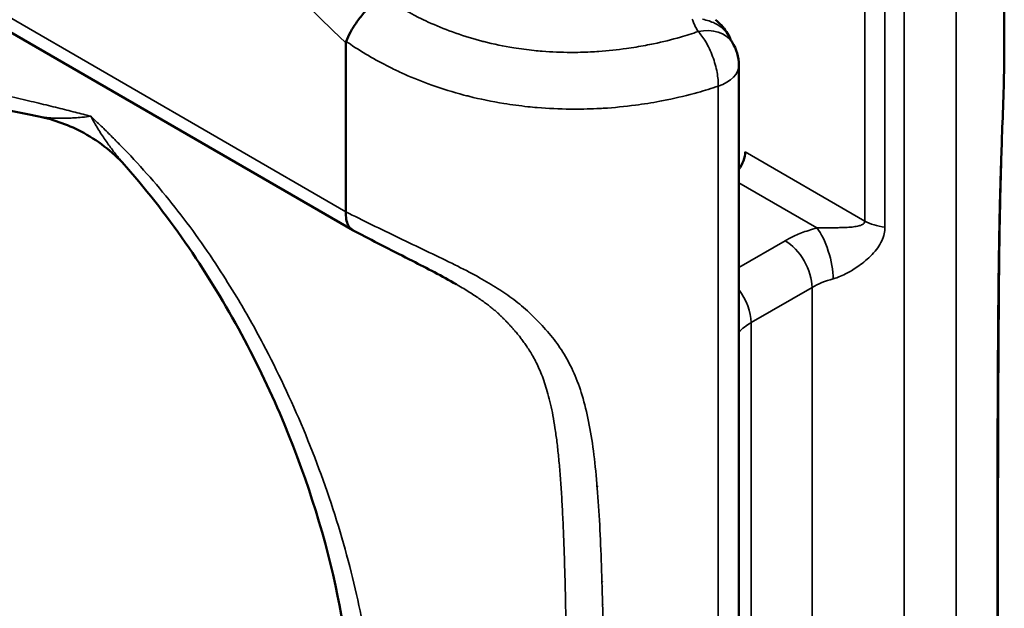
# Model space of a CAD drawing. Header units: millimetres. Extents: x 0 to 14369, y -869 to 2970.
# Tile 678 of 787: x 3648 to 3671, y 1786 to 1800. Entities that reach past the tile are written whole.
import ezdxf

# ---------------------------------------------------------------- set-up
doc = ezdxf.new("R2010")
doc.units = ezdxf.units.MM
doc.header["$LTSCALE"] = 10
doc.layers.add('Sichtbar (ISO)', color=7, linetype='Continuous', lineweight=50)
doc.layers.add('Sichtbar schmal (ISO)', color=7, linetype='Continuous', lineweight=35)

msp = doc.modelspace()

# ---------------------------------------------------------------- linework, layer by layer
at = {"layer": 'Sichtbar (ISO)'}
for p, q in [((3656.077, 1794.77), (3636.649, 1805.986)), ((3671.485, 1803.933), (3671.485, 1799.013)), ((3664.183, 1799.572), (3664.183, 1799.572)), ((3655.916, 1795.205), (3655.916, 1799.193)), ((3665.208, 1798.668), (3665.208, 1749.7)), ((3658.48, 1798.025), (3658.48, 1798.025)), ((3661.855, 1788.727), (3661.855, 1788.708)), ((3661.891, 1788.268), (3661.888, 1788.266))]:
    msp.add_line(p, q, dxfattribs=at)
msp.add_arc((3664.208, 1798.668), 1, 360, 32.856, dxfattribs=at)
for centre, major_axis, ratio, start_param, end_param in [((3656.632, 1798.713), (0.699, -0.537), 0.292406, 3.236335, 3.362912), ((3660.758, 1797.722), (0.991, 0.133), 0.474135, 5.829517, 5.829541), ((3665.002, 1796.416), (0.25, 0.433), 0.57735, 4.55036, 5.497787), ((3661.537, 1785.614), (0.425, 0.736), 0.57735, 6.238789, 6.254043)]:
    msp.add_ellipse(centre, major_axis=major_axis, ratio=ratio, start_param=start_param, end_param=end_param, dxfattribs=at)
for points, knots in [([(3656.776, 1800.313), (3656.71, 1800.266), (3656.64, 1800.209), (3656.57, 1800.145), (3656.501, 1800.08), (3656.431, 1800.008), (3656.364, 1799.932), (3656.297, 1799.855), (3656.233, 1799.774), (3656.176, 1799.693), (3656.118, 1799.612), (3656.067, 1799.53), (3656.024, 1799.451), (3655.981, 1799.373), (3655.946, 1799.298), (3655.922, 1799.229)], [0, 0, 0, 0, 0.2, 0.2, 0.2, 0.4, 0.4, 0.4, 0.6, 0.6, 0.6, 0.8, 0.8, 0.8, 1, 1, 1, 1]), ([(3664.655, 1799.742), (3664.753, 1799.662), (3664.843, 1799.565), (3664.948, 1799.406), (3664.977, 1799.352), (3665.002, 1799.296)], [0, 0, 0, 0, 0.03876351, 0.03876351, 0.05705679, 0.05705679, 0.05705679, 0.05705679]), ([(3671.485, 1799.013), (3671.485, 1798.361), (3671.456, 1797.697), (3671.415, 1796.537), (3671.399, 1796.016), (3671.368, 1794.571), (3671.359, 1793.67), (3671.333, 1790.093), (3671.333, 1787.462), (3671.34, 1782.463), (3671.485, 1780.312), (3671.485, 1778.583)], [0.001016, 0.001016, 0.001016, 0.001016, 0.196623, 0.196623, 0.369772, 0.369772, 0.692094, 0.692094, 1.657965, 1.657965, 2.538585, 2.538585, 2.538585, 2.538585]), ([(3650.725, 1796.261), (3650.455, 1796.568), (3650.105, 1796.853), (3649.384, 1797.248), (3649.018, 1797.382), (3648.652, 1797.457)], [0, 0, 0, 0, 0.163128, 0.163128, 0.3021734, 0.3021734, 0.3021734, 0.3021734]), ([(3656.078, 1782.772), (3656.085, 1783.806), (3655.959, 1784.957), (3655.451, 1787.445), (3655.025, 1788.826), (3653.865, 1791.61), (3653.1, 1793.045), (3651.745, 1795.022), (3651.251, 1795.661), (3650.725, 1796.261)], [0, 0, 0, 0, 0.401966, 0.401966, 0.851563, 0.851563, 1.329322, 1.329322, 1.57097, 1.57097, 1.57097, 1.57097]), ([(3656.085, 1794.766), (3656.069, 1794.774), (3656.054, 1794.784), (3656.012, 1794.82), (3655.988, 1794.851), (3655.948, 1794.929), (3655.933, 1794.977), (3655.916, 1795.084), (3655.913, 1795.142), (3655.916, 1795.205)], [-0.08115439, -0.08115439, -0.08115439, -0.08115439, -0.06999676, -0.06999676, -0.04798474, -0.04798474, -0.02364025, -0.02364025, -0.00000394, -0.00000394, -0.00000394, -0.00000394]), ([(3658.526, 1793.492), (3658.188, 1793.686), (3657.834, 1793.868), (3657.05, 1794.268), (3656.617, 1794.486), (3656.169, 1794.721), (3656.127, 1794.743), (3656.085, 1794.766)], [0, 0, 0, 0, 0.1177385, 0.1177385, 0.265965, 0.265965, 0.2813658, 0.2813658, 0.2813658, 0.2813658])]:
    msp.add_open_spline(points, degree=3, knots=knots, dxfattribs=at)
for points in [[(3665.002, 1799.296), (3665.013, 1799.27), (3665.029, 1799.241), (3665.049, 1799.21)], [(3648.652, 1797.457), (3647.218, 1797.751), (3645.737, 1798.023), (3644.247, 1798.29)], [(3658.526, 1793.492), (3658.528, 1793.491), (3658.53, 1793.489), (3658.531, 1793.488)], [(3661.971, 1786.461), (3661.973, 1786.467), (3661.974, 1786.473), (3661.976, 1786.479)]]:
    msp.add_open_spline(points, degree=3, dxfattribs=at)
at = {"layer": 'Sichtbar schmal (ISO)'}
for p, q in [((3636.421, 1806.459), (3655.916, 1795.205)), ((3668.184, 1801.427), (3668.186, 1794.986)), ((3670.343, 1752.447), (3670.343, 1801.416)), ((3668.659, 1801.283), (3668.662, 1794.842)), ((3669.114, 1801.177), (3669.114, 1752.208)), ((3664.158, 1799.624), (3664.158, 1799.624)), ((3661.647, 1798.979), (3661.647, 1798.979)), ((3664.722, 1798.173), (3664.722, 1749.204)), ((3668.186, 1794.986), (3665.355, 1796.62)), ((3667.052, 1794.824), (3665.208, 1795.889)), ((3666.302, 1794.521), (3665.208, 1793.89)), ((3666.451, 1794.415), (3666.451, 1794.415)), ((3666.451, 1794.415), (3666.451, 1794.415)), ((3666.876, 1793.772), (3666.876, 1793.773)), ((3666.876, 1793.773), (3666.876, 1793.772)), ((3666.938, 1793.419), (3665.495, 1792.586)), ((3666.938, 1752.003), (3666.938, 1793.419)), ((3665.495, 1792.586), (3665.495, 1751.17)), ((3661.855, 1788.727), (3661.855, 1788.708))]:
    msp.add_line(p, q, dxfattribs=at)
for centre, major_axis, ratio, start_param, end_param in [((3660.64, 1814.163), (11.341, -19.642), 0.57735, 3.926991, 5.198829), ((3663.539, 1800.317), (0.5, -0.866), 0.57735, 0.32949, 0.329507), ((3664.208, 1798.668), (0.84, 0.542), 0.73057, 0.000221, 1.091546), ((3664.208, 1798.668), (1, 0), 0.57735, 5.252146, 6.283185), ((3651.287, 1792.748), (7.775, -13.467), 0.57735, 1.627106, 1.627121), ((3668.822, 1795.354), (-0.9, 0), 0.577352, 0.785405, 1.391704), ((3667.052, 1794.089), (-0.237, 0.868), 0.348419, 4.048802, 5.619599), ((3666.302, 1793.786), (-0.449, 0.78), 0.57734, 3.927609, 5.498408), ((3667.921, 1793.011), (1.405, 0.169), 0.488291, 1.863499, 2.285063), ((3664.858, 1792.953), (-0.451, 0.779), 0.578087, 3.926351, 4.915562), ((3666.144, 1792.049), (-1.15, -0.281), 0.629595, 5.150583, 5.493475), ((3660.515, 1786.204), (-1.25, -2.165), 0.57735, 1.767889, 1.773336)]:
    msp.add_ellipse(centre, major_axis=major_axis, ratio=ratio, start_param=start_param, end_param=end_param, dxfattribs=at)
for points, knots in [([(3656.776, 1800.313), (3656.786, 1800.306), (3656.795, 1800.299), (3656.805, 1800.292), (3657.068, 1800.108), (3657.344, 1799.944), (3657.634, 1799.798), (3657.709, 1799.76), (3657.785, 1799.723), (3657.863, 1799.688), (3658.047, 1799.603), (3658.237, 1799.525), (3658.432, 1799.454), (3658.642, 1799.377), (3658.858, 1799.309), (3659.077, 1799.251), (3659.111, 1799.241), (3659.145, 1799.233), (3659.179, 1799.224), (3659.411, 1799.165), (3659.645, 1799.116), (3659.883, 1799.078), (3660.043, 1799.052), (3660.204, 1799.031), (3660.367, 1799.015), (3660.431, 1799.008), (3660.495, 1799.002), (3660.559, 1798.997), (3660.781, 1798.98), (3661.005, 1798.971), (3661.228, 1798.97), (3661.384, 1798.97), (3661.54, 1798.974), (3661.696, 1798.981), (3661.762, 1798.984), (3661.829, 1798.988), (3661.895, 1798.993), (3662.115, 1799.008), (3662.334, 1799.031), (3662.551, 1799.062), (3662.702, 1799.083), (3662.852, 1799.108), (3663, 1799.136), (3663.065, 1799.148), (3663.129, 1799.161), (3663.193, 1799.174), (3663.406, 1799.219), (3663.617, 1799.271), (3663.824, 1799.331), (3663.966, 1799.372), (3664.106, 1799.415), (3664.244, 1799.463)], [0, 0, 0, 0, 0.004711, 0.004711, 0.004711, 0.1332465, 0.1332465, 0.1332465, 0.1666667, 0.1666667, 0.1666667, 0.2465793, 0.2465793, 0.2465793, 0.3333333, 0.3333333, 0.3333333, 0.3469046, 0.3469046, 0.3469046, 0.4383408, 0.4383408, 0.4383408, 0.5, 0.5, 0.5, 0.5242741, 0.5242741, 0.5242741, 0.6080837, 0.6080837, 0.6080837, 0.6666667, 0.6666667, 0.6666667, 0.6917394, 0.6917394, 0.6917394, 0.7751692, 0.7751692, 0.7751692, 0.8333333, 0.8333333, 0.8333333, 0.8585302, 0.8585302, 0.8585302, 0.9427349, 0.9427349, 0.9427349, 1, 1, 1, 1]), ([(3664.244, 1799.463), (3664.225, 1799.494), (3664.207, 1799.526), (3664.19, 1799.558), (3664.174, 1799.59), (3664.159, 1799.622), (3664.145, 1799.654), (3664.131, 1799.687), (3664.118, 1799.719), (3664.107, 1799.752)], [0.0000028, 0.0000028, 0.0000028, 0.0000028, 0.3333333, 0.3333333, 0.3333333, 0.6666667, 0.6666667, 0.6666667, 0.9999395, 0.9999395, 0.9999395, 0.9999395]), ([(3665.002, 1799.296), (3664.996, 1799.309), (3664.99, 1799.323), (3664.983, 1799.336), (3664.972, 1799.357), (3664.96, 1799.377), (3664.945, 1799.399), (3664.931, 1799.42), (3664.914, 1799.442), (3664.895, 1799.464), (3664.875, 1799.486), (3664.854, 1799.508), (3664.828, 1799.53), (3664.803, 1799.553), (3664.775, 1799.575), (3664.743, 1799.596), (3664.711, 1799.618), (3664.675, 1799.639), (3664.635, 1799.659), (3664.595, 1799.679), (3664.551, 1799.697), (3664.502, 1799.713), (3664.454, 1799.729), (3664.402, 1799.743), (3664.346, 1799.753)], [0.4097872, 0.4097872, 0.4097872, 0.4097872, 0.4615385, 0.4615385, 0.4615385, 0.5384615, 0.5384615, 0.5384615, 0.6153846, 0.6153846, 0.6153846, 0.6923077, 0.6923077, 0.6923077, 0.7692308, 0.7692308, 0.7692308, 0.8461538, 0.8461538, 0.8461538, 0.9230769, 0.9230769, 0.9230769, 1, 1, 1, 1]), ([(3664.722, 1798.173), (3664.723, 1798.267), (3664.714, 1798.379), (3664.692, 1798.499), (3664.67, 1798.62), (3664.634, 1798.75), (3664.588, 1798.875), (3664.542, 1798.999), (3664.485, 1799.118), (3664.425, 1799.219), (3664.366, 1799.319), (3664.303, 1799.401), (3664.244, 1799.463)], [0, 0, 0, 0, 0.25, 0.25, 0.25, 0.5, 0.5, 0.5, 0.75, 0.75, 0.75, 1, 1, 1, 1]), ([(3655.922, 1799.229), (3655.955, 1799.206), (3655.988, 1799.183), (3656.022, 1799.161), (3656.341, 1798.947), (3656.671, 1798.758), (3657.002, 1798.595), (3657.102, 1798.546), (3657.202, 1798.5), (3657.301, 1798.455), (3657.515, 1798.36), (3657.729, 1798.275), (3657.943, 1798.199), (3658.195, 1798.109), (3658.448, 1798.031), (3658.707, 1797.963), (3658.746, 1797.953), (3658.785, 1797.943), (3658.824, 1797.933), (3659.092, 1797.866), (3659.366, 1797.809), (3659.649, 1797.763), (3659.835, 1797.734), (3660.024, 1797.708), (3660.218, 1797.688), (3660.292, 1797.68), (3660.366, 1797.673), (3660.441, 1797.667), (3660.699, 1797.646), (3660.962, 1797.634), (3661.223, 1797.631), (3661.435, 1797.629), (3661.646, 1797.633), (3661.85, 1797.642), (3661.9, 1797.645), (3661.95, 1797.647), (3662, 1797.65), (3662.263, 1797.666), (3662.515, 1797.691), (3662.763, 1797.724), (3662.957, 1797.749), (3663.147, 1797.78), (3663.337, 1797.815), (3663.394, 1797.826), (3663.451, 1797.837), (3663.507, 1797.848), (3663.755, 1797.899), (3663.999, 1797.958), (3664.238, 1798.024), (3664.403, 1798.07), (3664.564, 1798.12), (3664.722, 1798.173)], [0, 0, 0, 0, 0.012399, 0.012399, 0.012399, 0.130981, 0.130981, 0.130981, 0.166667, 0.166667, 0.166667, 0.243329, 0.243329, 0.243329, 0.333333, 0.333333, 0.333333, 0.346804, 0.346804, 0.346804, 0.43941, 0.43941, 0.43941, 0.5, 0.5, 0.5, 0.523007, 0.523007, 0.523007, 0.602128, 0.602128, 0.602128, 0.666667, 0.666667, 0.666667, 0.682663, 0.682663, 0.682663, 0.767132, 0.767132, 0.767132, 0.833333, 0.833333, 0.833333, 0.853229, 0.853229, 0.853229, 0.940073, 0.940073, 0.940073, 1, 1, 1, 1]), ([(3671.485, 1778.587), (3671.485, 1778.694), (3671.484, 1778.804), (3671.482, 1778.918), (3671.481, 1778.983), (3671.479, 1779.048), (3671.478, 1779.115), (3671.472, 1779.338), (3671.463, 1779.574), (3671.452, 1779.82), (3671.451, 1779.849), (3671.449, 1779.879), (3671.448, 1779.909), (3671.439, 1780.099), (3671.43, 1780.295), (3671.42, 1780.493), (3671.412, 1780.662), (3671.404, 1780.832), (3671.397, 1781.003), (3671.395, 1781.046), (3671.393, 1781.09), (3671.391, 1781.133), (3671.382, 1781.333), (3671.373, 1781.534), (3671.366, 1781.738), (3671.361, 1781.872), (3671.356, 1782.008), (3671.352, 1782.145), (3671.35, 1782.2), (3671.348, 1782.255), (3671.347, 1782.311), (3671.342, 1782.485), (3671.337, 1782.664), (3671.333, 1782.849), (3671.33, 1783.01), (3671.327, 1783.175), (3671.325, 1783.347), (3671.325, 1783.366), (3671.324, 1783.385), (3671.324, 1783.405), (3671.322, 1783.533), (3671.321, 1783.666), (3671.32, 1783.801), (3671.319, 1783.935), (3671.318, 1784.073), (3671.317, 1784.213), (3671.316, 1784.338), (3671.316, 1784.466), (3671.315, 1784.595), (3671.315, 1784.687), (3671.315, 1784.78), (3671.315, 1784.874), (3671.315, 1784.903), (3671.315, 1784.931), (3671.315, 1784.96), (3671.315, 1785.08), (3671.314, 1785.201), (3671.314, 1785.322), (3671.314, 1785.444), (3671.314, 1785.566), (3671.314, 1785.689), (3671.314, 1785.812), (3671.314, 1785.935), (3671.315, 1786.058), (3671.315, 1786.18), (3671.315, 1786.302), (3671.315, 1786.424), (3671.315, 1786.444), (3671.315, 1786.464), (3671.315, 1786.484), (3671.315, 1786.584), (3671.315, 1786.685), (3671.315, 1786.785), (3671.315, 1786.909), (3671.315, 1787.032), (3671.315, 1787.154), (3671.315, 1787.288), (3671.315, 1787.421), (3671.315, 1787.553), (3671.315, 1787.705), (3671.316, 1787.855), (3671.316, 1788.003), (3671.316, 1788.017), (3671.316, 1788.031), (3671.316, 1788.045), (3671.316, 1788.204), (3671.316, 1788.36), (3671.316, 1788.512), (3671.316, 1788.708), (3671.317, 1788.898), (3671.317, 1789.083), (3671.317, 1789.204), (3671.318, 1789.323), (3671.318, 1789.441), (3671.318, 1789.538), (3671.318, 1789.635), (3671.319, 1789.731), (3671.319, 1789.982), (3671.32, 1790.225), (3671.321, 1790.461), (3671.321, 1790.536), (3671.321, 1790.61), (3671.322, 1790.683), (3671.322, 1790.863), (3671.323, 1791.038), (3671.324, 1791.21), (3671.325, 1791.411), (3671.326, 1791.607), (3671.327, 1791.798), (3671.327, 1791.833), (3671.327, 1791.868), (3671.328, 1791.902), (3671.329, 1792.12), (3671.331, 1792.332), (3671.332, 1792.537), (3671.333, 1792.628), (3671.334, 1792.718), (3671.334, 1792.806), (3671.335, 1792.914), (3671.336, 1793.02), (3671.337, 1793.124), (3671.339, 1793.309), (3671.341, 1793.49), (3671.343, 1793.666), (3671.343, 1793.686), (3671.344, 1793.707), (3671.344, 1793.727), (3671.346, 1793.876), (3671.348, 1794.022), (3671.35, 1794.166), (3671.352, 1794.304), (3671.354, 1794.44), (3671.356, 1794.574), (3671.357, 1794.591), (3671.357, 1794.608), (3671.357, 1794.625), (3671.36, 1794.768), (3671.363, 1794.909), (3671.366, 1795.046), (3671.368, 1795.152), (3671.37, 1795.255), (3671.373, 1795.358), (3671.373, 1795.382), (3671.374, 1795.407), (3671.374, 1795.431), (3671.377, 1795.55), (3671.38, 1795.667), (3671.384, 1795.782), (3671.387, 1795.885), (3671.39, 1795.986), (3671.393, 1796.086), (3671.393, 1796.092), (3671.393, 1796.098), (3671.393, 1796.105), (3671.397, 1796.206), (3671.4, 1796.306), (3671.403, 1796.403), (3671.407, 1796.497), (3671.41, 1796.59), (3671.413, 1796.68), (3671.414, 1796.703), (3671.415, 1796.726), (3671.416, 1796.748), (3671.418, 1796.812), (3671.421, 1796.875), (3671.423, 1796.937), (3671.426, 1797.017), (3671.429, 1797.096), (3671.432, 1797.174), (3671.435, 1797.234), (3671.437, 1797.294), (3671.44, 1797.354), (3671.44, 1797.367), (3671.441, 1797.38), (3671.441, 1797.393), (3671.444, 1797.461), (3671.447, 1797.528), (3671.449, 1797.595), (3671.452, 1797.658), (3671.454, 1797.72), (3671.457, 1797.782), (3671.459, 1797.833), (3671.461, 1797.884), (3671.462, 1797.935), (3671.463, 1797.942), (3671.463, 1797.949), (3671.463, 1797.956), (3671.465, 1798.01), (3671.467, 1798.063), (3671.469, 1798.117), (3671.47, 1798.167), (3671.472, 1798.217), (3671.473, 1798.267), (3671.475, 1798.313), (3671.476, 1798.359), (3671.477, 1798.405), (3671.478, 1798.439), (3671.479, 1798.472), (3671.479, 1798.506), (3671.48, 1798.514), (3671.48, 1798.523), (3671.48, 1798.531), (3671.481, 1798.569), (3671.482, 1798.607), (3671.482, 1798.644), (3671.483, 1798.679), (3671.483, 1798.713), (3671.484, 1798.747), (3671.484, 1798.778), (3671.484, 1798.81), (3671.485, 1798.841), (3671.485, 1798.871), (3671.485, 1798.9), (3671.485, 1798.93), (3671.485, 1798.958), (3671.485, 1798.985), (3671.485, 1799.013)], [0.1098512, 0.1098512, 0.1098512, 0.1098512, 0.1212121, 0.1212121, 0.1212121, 0.1275981, 0.1275981, 0.1275981, 0.1489379, 0.1489379, 0.1489379, 0.1515152, 0.1515152, 0.1515152, 0.1679168, 0.1679168, 0.1679168, 0.1818182, 0.1818182, 0.1818182, 0.1853396, 0.1853396, 0.1853396, 0.2015257, 0.2015257, 0.2015257, 0.2121212, 0.2121212, 0.2121212, 0.216331, 0.216331, 0.216331, 0.2295787, 0.2295787, 0.2295787, 0.2411291, 0.2411291, 0.2411291, 0.2424242, 0.2424242, 0.2424242, 0.2510395, 0.2510395, 0.2510395, 0.2596122, 0.2596122, 0.2596122, 0.2672712, 0.2672712, 0.2672712, 0.2727273, 0.2727273, 0.2727273, 0.2743867, 0.2743867, 0.2743867, 0.2812931, 0.2812931, 0.2812931, 0.2881829, 0.2881829, 0.2881829, 0.2950664, 0.2950664, 0.2950664, 0.3019112, 0.3019112, 0.3019112, 0.3030303, 0.3030303, 0.3030303, 0.3087011, 0.3087011, 0.3087011, 0.3157314, 0.3157314, 0.3157314, 0.3234776, 0.3234776, 0.3234776, 0.3324618, 0.3324618, 0.3324618, 0.3333333, 0.3333333, 0.3333333, 0.3430588, 0.3430588, 0.3430588, 0.3555185, 0.3555185, 0.3555185, 0.3636364, 0.3636364, 0.3636364, 0.370418, 0.370418, 0.370418, 0.3882738, 0.3882738, 0.3882738, 0.3939394, 0.3939394, 0.3939394, 0.407864, 0.407864, 0.407864, 0.4242424, 0.4242424, 0.4242424, 0.4272584, 0.4272584, 0.4272584, 0.4461655, 0.4461655, 0.4461655, 0.4545455, 0.4545455, 0.4545455, 0.4646929, 0.4646929, 0.4646929, 0.4827473, 0.4827473, 0.4827473, 0.4848485, 0.4848485, 0.4848485, 0.5002446, 0.5002446, 0.5002446, 0.5151515, 0.5151515, 0.5151515, 0.5170781, 0.5170781, 0.5170781, 0.5331544, 0.5331544, 0.5331544, 0.5454545, 0.5454545, 0.5454545, 0.5483917, 0.5483917, 0.5483917, 0.5628111, 0.5628111, 0.5628111, 0.5757576, 0.5757576, 0.5757576, 0.5765861, 0.5765861, 0.5765861, 0.5899039, 0.5899039, 0.5899039, 0.6028179, 0.6028179, 0.6028179, 0.6060606, 0.6060606, 0.6060606, 0.6152804, 0.6152804, 0.6152804, 0.6271693, 0.6271693, 0.6271693, 0.6363636, 0.6363636, 0.6363636, 0.6383814, 0.6383814, 0.6383814, 0.6488793, 0.6488793, 0.6488793, 0.6586719, 0.6586719, 0.6586719, 0.6666667, 0.6666667, 0.6666667, 0.6677773, 0.6677773, 0.6677773, 0.6762465, 0.6762465, 0.6762465, 0.6841563, 0.6841563, 0.6841563, 0.6915265, 0.6915265, 0.6915265, 0.6969697, 0.6969697, 0.6969697, 0.6983299, 0.6983299, 0.6983299, 0.7045393, 0.7045393, 0.7045393, 0.7102047, 0.7102047, 0.7102047, 0.7154753, 0.7154753, 0.7154753, 0.7205438, 0.7205438, 0.7205438, 0.7252967, 0.7252967, 0.7252967, 0.7252967]), ([(3643.77, 1798.774), (3644.091, 1798.714), (3644.399, 1798.656), (3644.694, 1798.6), (3644.988, 1798.544), (3645.269, 1798.489), (3645.536, 1798.437), (3645.803, 1798.384), (3646.056, 1798.334), (3646.297, 1798.285), (3646.537, 1798.236), (3646.764, 1798.189), (3646.98, 1798.143), (3647.196, 1798.098), (3647.4, 1798.054), (3647.595, 1798.011), (3647.789, 1797.968), (3647.973, 1797.927), (3648.149, 1797.887), (3648.324, 1797.847), (3648.491, 1797.808), (3648.649, 1797.77), (3648.808, 1797.733), (3648.958, 1797.696), (3649.102, 1797.66), (3649.245, 1797.625), (3649.382, 1797.59), (3649.511, 1797.557), (3649.64, 1797.524), (3649.761, 1797.494), (3649.882, 1797.461)], [0, 0, 0, 0, 0.1, 0.1, 0.1, 0.2, 0.2, 0.2, 0.3, 0.3, 0.3, 0.4, 0.4, 0.4, 0.5, 0.5, 0.5, 0.6, 0.6, 0.6, 0.7, 0.7, 0.7, 0.8, 0.8, 0.8, 0.9, 0.9, 0.9, 1, 1, 1, 1]), ([(3649.882, 1797.461), (3649.813, 1797.452), (3649.745, 1797.445), (3649.683, 1797.439), (3649.678, 1797.438), (3649.674, 1797.438), (3649.67, 1797.437), (3649.612, 1797.432), (3649.558, 1797.428), (3649.507, 1797.425), (3649.499, 1797.424), (3649.492, 1797.424), (3649.484, 1797.423), (3649.437, 1797.42), (3649.393, 1797.418), (3649.352, 1797.416), (3649.341, 1797.416), (3649.331, 1797.416), (3649.321, 1797.415), (3649.283, 1797.414), (3649.248, 1797.414), (3649.214, 1797.413), (3649.202, 1797.413), (3649.189, 1797.413), (3649.177, 1797.413), (3649.147, 1797.413), (3649.119, 1797.413), (3649.091, 1797.414), (3649.077, 1797.414), (3649.063, 1797.415), (3649.049, 1797.415), (3649.025, 1797.416), (3649.001, 1797.417), (3648.978, 1797.418), (3648.962, 1797.419), (3648.947, 1797.42), (3648.931, 1797.421), (3648.911, 1797.423), (3648.891, 1797.424), (3648.871, 1797.426), (3648.854, 1797.428), (3648.836, 1797.429), (3648.819, 1797.431), (3648.802, 1797.433), (3648.786, 1797.435), (3648.769, 1797.438), (3648.75, 1797.44), (3648.731, 1797.443), (3648.713, 1797.446), (3648.699, 1797.448), (3648.685, 1797.451), (3648.672, 1797.453), (3648.665, 1797.455), (3648.659, 1797.456), (3648.652, 1797.457)], [0, 0, 0, 0, 0.0666667, 0.0666667, 0.0666667, 0.0713735, 0.0713735, 0.0713735, 0.1333333, 0.1333333, 0.1333333, 0.1428865, 0.1428865, 0.1428865, 0.2, 0.2, 0.2, 0.2142992, 0.2142992, 0.2142992, 0.2666667, 0.2666667, 0.2666667, 0.2857657, 0.2857657, 0.2857657, 0.3333333, 0.3333333, 0.3333333, 0.3571601, 0.3571601, 0.3571601, 0.4, 0.4, 0.4, 0.4285329, 0.4285329, 0.4285329, 0.4666667, 0.4666667, 0.4666667, 0.4999568, 0.4999568, 0.4999568, 0.5333333, 0.5333333, 0.5333333, 0.5714329, 0.5714329, 0.5714329, 0.6, 0.6, 0.6, 0.614024, 0.614024, 0.614024, 0.614024]), ([(3649.882, 1797.461), (3649.962, 1797.386), (3650.045, 1797.306), (3650.126, 1797.229), (3650.207, 1797.152), (3650.285, 1797.078), (3650.362, 1797), (3650.439, 1796.923), (3650.515, 1796.842), (3650.592, 1796.765)], [0, 0, 0, 0, 0.3333333, 0.3333333, 0.3333333, 0.6666667, 0.6666667, 0.6666667, 1, 1, 1, 1]), ([(3649.882, 1797.461), (3649.94, 1797.355), (3649.994, 1797.26), (3650.05, 1797.168), (3650.107, 1797.076), (3650.165, 1796.987), (3650.223, 1796.904), (3650.281, 1796.82), (3650.338, 1796.742), (3650.393, 1796.668), (3650.449, 1796.594), (3650.504, 1796.524), (3650.558, 1796.458), (3650.612, 1796.391), (3650.665, 1796.329), (3650.718, 1796.268), (3650.72, 1796.266), (3650.723, 1796.263), (3650.725, 1796.261)], [0, 0, 0, 0, 0.0714286, 0.0714286, 0.0714286, 0.1428571, 0.1428571, 0.1428571, 0.2142857, 0.2142857, 0.2142857, 0.2857143, 0.2857143, 0.2857143, 0.3571429, 0.3571429, 0.3571429, 0.3601251, 0.3601251, 0.3601251, 0.3601251]), ([(3650.592, 1796.765), (3651.008, 1796.341), (3651.414, 1795.883), (3651.798, 1795.404), (3652.182, 1794.924), (3652.544, 1794.424), (3652.904, 1793.873), (3653.047, 1793.652), (3653.19, 1793.424), (3653.332, 1793.189), (3653.545, 1792.835), (3653.754, 1792.465), (3653.957, 1792.081), (3654.296, 1791.443), (3654.616, 1790.767), (3654.909, 1790.066), (3655.203, 1789.365), (3655.469, 1788.639), (3655.695, 1787.913), (3655.921, 1787.186), (3656.108, 1786.459), (3656.251, 1785.778), (3656.394, 1785.097), (3656.493, 1784.462), (3656.561, 1783.826), (3656.592, 1783.531), (3656.617, 1783.233), (3656.635, 1782.941), (3656.655, 1782.606), (3656.666, 1782.277), (3656.664, 1781.956)], [0, 0, 0, 0, 0.125, 0.125, 0.125, 0.25, 0.25, 0.25, 0.2999571, 0.2999571, 0.2999571, 0.375, 0.375, 0.375, 0.5, 0.5, 0.5, 0.625, 0.625, 0.625, 0.75, 0.75, 0.75, 0.875, 0.875, 0.875, 0.9331443, 0.9331443, 0.9331443, 0.9999725, 0.9999725, 0.9999725, 0.9999725]), ([(3655.916, 1795.205), (3656.114, 1795.103), (3656.318, 1795.001), (3656.527, 1794.899), (3656.737, 1794.796), (3656.953, 1794.692), (3657.168, 1794.589), (3657.383, 1794.486), (3657.598, 1794.384), (3657.808, 1794.284), (3658.018, 1794.184), (3658.223, 1794.085), (3658.416, 1793.99), (3658.609, 1793.894), (3658.792, 1793.801), (3658.955, 1793.713), (3659.119, 1793.625), (3659.264, 1793.542), (3659.401, 1793.458), (3659.539, 1793.374), (3659.667, 1793.29), (3659.793, 1793.199), (3659.919, 1793.107), (3660.041, 1793.009), (3660.161, 1792.903), (3660.28, 1792.797), (3660.398, 1792.682), (3660.512, 1792.563), (3660.626, 1792.443), (3660.736, 1792.317), (3660.836, 1792.188), (3660.935, 1792.06), (3661.024, 1791.927), (3661.107, 1791.785), (3661.19, 1791.643), (3661.267, 1791.492), (3661.336, 1791.326), (3661.406, 1791.161), (3661.469, 1790.983), (3661.525, 1790.79), (3661.58, 1790.597), (3661.629, 1790.389), (3661.671, 1790.167), (3661.713, 1789.945), (3661.749, 1789.71), (3661.779, 1789.461), (3661.81, 1789.213), (3661.836, 1788.95), (3661.858, 1788.674), (3661.88, 1788.398), (3661.899, 1788.108), (3661.916, 1787.804), (3661.932, 1787.499), (3661.946, 1787.181), (3661.958, 1786.847), (3661.97, 1786.513), (3661.98, 1786.164), (3661.988, 1785.799), (3661.997, 1785.434), (3662.004, 1785.052), (3662.009, 1784.653), (3662.015, 1784.254), (3662.02, 1783.836), (3662.023, 1783.4), (3662.025, 1782.964), (3662.026, 1782.509), (3662.028, 1782.029), (3662.029, 1781.549), (3662.03, 1781.044), (3662.032, 1780.531), (3662.033, 1780.018), (3662.034, 1779.496), (3662.022, 1778.999), (3662.01, 1778.502), (3661.986, 1778.029), (3661.941, 1777.569), (3661.896, 1777.109), (3661.83, 1776.662), (3661.743, 1776.221), (3661.656, 1775.78), (3661.547, 1775.345), (3661.413, 1774.905), (3661.279, 1774.465), (3661.12, 1774.019), (3660.943, 1773.59), (3660.766, 1773.161), (3660.571, 1772.748), (3660.372, 1772.369), (3660.173, 1771.99), (3659.969, 1771.644), (3659.765, 1771.329), (3659.56, 1771.014), (3659.353, 1770.729), (3659.149, 1770.473), (3658.945, 1770.218), (3658.743, 1769.991), (3658.545, 1769.789), (3658.348, 1769.587), (3658.157, 1769.411), (3657.97, 1769.26)], [0.0000007, 0.0000007, 0.0000007, 0.0000007, 0.030303, 0.030303, 0.030303, 0.0606061, 0.0606061, 0.0606061, 0.0909091, 0.0909091, 0.0909091, 0.1212121, 0.1212121, 0.1212121, 0.1515152, 0.1515152, 0.1515152, 0.1818182, 0.1818182, 0.1818182, 0.2121212, 0.2121212, 0.2121212, 0.2424242, 0.2424242, 0.2424242, 0.2727273, 0.2727273, 0.2727273, 0.3030303, 0.3030303, 0.3030303, 0.3333333, 0.3333333, 0.3333333, 0.3636364, 0.3636364, 0.3636364, 0.3939394, 0.3939394, 0.3939394, 0.4242424, 0.4242424, 0.4242424, 0.4545455, 0.4545455, 0.4545455, 0.4848485, 0.4848485, 0.4848485, 0.5151515, 0.5151515, 0.5151515, 0.5454545, 0.5454545, 0.5454545, 0.5757576, 0.5757576, 0.5757576, 0.6060606, 0.6060606, 0.6060606, 0.6363636, 0.6363636, 0.6363636, 0.6666667, 0.6666667, 0.6666667, 0.6969697, 0.6969697, 0.6969697, 0.7272727, 0.7272727, 0.7272727, 0.7575758, 0.7575758, 0.7575758, 0.7878788, 0.7878788, 0.7878788, 0.8181818, 0.8181818, 0.8181818, 0.8484848, 0.8484848, 0.8484848, 0.8787879, 0.8787879, 0.8787879, 0.9090909, 0.9090909, 0.9090909, 0.9393939, 0.9393939, 0.9393939, 0.969697, 0.969697, 0.969697, 1, 1, 1, 1]), ([(3668.186, 1794.986), (3668.186, 1794.968), (3668.18, 1794.951), (3668.168, 1794.935), (3668.156, 1794.919), (3668.137, 1794.905), (3668.111, 1794.893), (3668.085, 1794.881), (3668.053, 1794.872), (3668.015, 1794.864), (3667.977, 1794.856), (3667.932, 1794.85), (3667.884, 1794.845), (3667.836, 1794.84), (3667.784, 1794.837), (3667.734, 1794.835), (3667.683, 1794.832), (3667.634, 1794.831), (3667.588, 1794.83), (3667.541, 1794.829), (3667.497, 1794.828), (3667.454, 1794.828), (3667.412, 1794.827), (3667.37, 1794.826), (3667.327, 1794.826), (3667.284, 1794.825), (3667.241, 1794.825), (3667.195, 1794.825), (3667.149, 1794.824), (3667.102, 1794.824), (3667.052, 1794.824)], [0.0000022, 0.0000022, 0.0000022, 0.0000022, 0.1, 0.1, 0.1, 0.2, 0.2, 0.2, 0.3, 0.3, 0.3, 0.4, 0.4, 0.4, 0.5, 0.5, 0.5, 0.6, 0.6, 0.6, 0.7, 0.7, 0.7, 0.8, 0.8, 0.8, 0.9, 0.9, 0.9, 1, 1, 1, 1]), ([(3668.662, 1794.842), (3668.662, 1794.79), (3668.656, 1794.738), (3668.644, 1794.683), (3668.632, 1794.629), (3668.613, 1794.573), (3668.587, 1794.518), (3668.562, 1794.463), (3668.53, 1794.408), (3668.491, 1794.354), (3668.452, 1794.3), (3668.406, 1794.246), (3668.357, 1794.195), (3668.307, 1794.143), (3668.253, 1794.094), (3668.2, 1794.05), (3668.147, 1794.005), (3668.095, 1793.966), (3668.046, 1793.93), (3667.996, 1793.895), (3667.949, 1793.864), (3667.903, 1793.835), (3667.896, 1793.83), (3667.889, 1793.826), (3667.882, 1793.821), (3667.843, 1793.798), (3667.804, 1793.775), (3667.764, 1793.754), (3667.716, 1793.728), (3667.666, 1793.704), (3667.611, 1793.681), (3667.557, 1793.658), (3667.498, 1793.636), (3667.436, 1793.619)], [0.0000053, 0.0000053, 0.0000053, 0.0000053, 0.1, 0.1, 0.1, 0.2, 0.2, 0.2, 0.3, 0.3, 0.3, 0.4, 0.4, 0.4, 0.5, 0.5, 0.5, 0.6, 0.6, 0.6, 0.7, 0.7, 0.7, 0.7153183, 0.7153183, 0.7153183, 0.8, 0.8, 0.8, 0.9, 0.9, 0.9, 1, 1, 1, 1]), ([(3667.052, 1794.824), (3666.984, 1794.805), (3666.855, 1794.766), (3666.685, 1794.705), (3666.537, 1794.642), (3666.409, 1794.58), (3666.336, 1794.541), (3666.302, 1794.521)], [0.0000003, 0.0000003, 0.0000003, 0.0000003, 0.2, 0.4, 0.6, 0.8, 1, 1, 1, 1]), ([(3658.531, 1793.488), (3658.535, 1793.486), (3658.592, 1793.453), (3658.698, 1793.391), (3658.841, 1793.303), (3658.971, 1793.22), (3659.087, 1793.141), (3659.191, 1793.067), (3659.283, 1792.998), (3659.366, 1792.932), (3659.439, 1792.871), (3659.505, 1792.813), (3659.565, 1792.757), (3659.623, 1792.701), (3659.679, 1792.644), (3659.735, 1792.586), (3659.789, 1792.528), (3659.842, 1792.47), (3659.895, 1792.41), (3659.949, 1792.348), (3660.005, 1792.279), (3660.065, 1792.203), (3660.129, 1792.117), (3660.197, 1792.018), (3660.27, 1791.906), (3660.344, 1791.78), (3660.419, 1791.639), (3660.492, 1791.483), (3660.564, 1791.308), (3660.632, 1791.113), (3660.697, 1790.896), (3660.757, 1790.654), (3660.813, 1790.386), (3660.862, 1790.09), (3660.907, 1789.764), (3660.947, 1789.405), (3660.981, 1789.01), (3661.012, 1788.578), (3661.039, 1788.105), (3661.062, 1787.591), (3661.082, 1787.031), (3661.1, 1786.421), (3661.114, 1785.765), (3661.125, 1785.084), (3661.133, 1784.409), (3661.138, 1783.773), (3661.141, 1783.192), (3661.144, 1782.661), (3661.145, 1782.16), (3661.146, 1781.665), (3661.146, 1781.169), (3661.146, 1780.674), (3661.146, 1780.181), (3661.146, 1779.674), (3661.14, 1779.133), (3661.123, 1778.545), (3661.085, 1777.901), (3661.013, 1777.193), (3660.895, 1776.413), (3660.714, 1775.557), (3660.453, 1774.616), (3660.094, 1773.594), (3659.632, 1772.537), (3659.076, 1771.502), (3658.421, 1770.521), (3657.912, 1769.936), (3657.627, 1769.669)], [0.0853471, 0.0853471, 0.0853471, 0.0853471, 0.0857669, 0.0916643, 0.0971177, 0.1021714, 0.106837, 0.1111283, 0.1150844, 0.1187266, 0.1220403, 0.1250478, 0.1278496, 0.1305787, 0.1333163, 0.1360652, 0.1388054, 0.1415363, 0.144304, 0.1471988, 0.1503245, 0.1537856, 0.1576736, 0.1620614, 0.1670042, 0.1724967, 0.178495, 0.1850197, 0.1921465, 0.1999465, 0.2084793, 0.2177974, 0.2279535, 0.2390122, 0.2510542, 0.2641726, 0.2784723, 0.2940569, 0.3110128, 0.3294265, 0.34937, 0.3710346, 0.3946436, 0.419388, 0.4436961, 0.4664803, 0.4870974, 0.5055537, 0.5229022, 0.5403548, 0.5581162, 0.5756767, 0.5928564, 0.6104894, 0.629702, 0.6507302, 0.6737483, 0.6992176, 0.727311, 0.7582397, 0.7925456, 0.8307345, 0.8726001, 0.9143155, 0.9556741, 0.9999988, 0.9999988, 0.9999988, 0.9999988])]:
    msp.add_open_spline(points, degree=3, knots=knots, dxfattribs=at)

doc.saveas('drawing.dxf')
